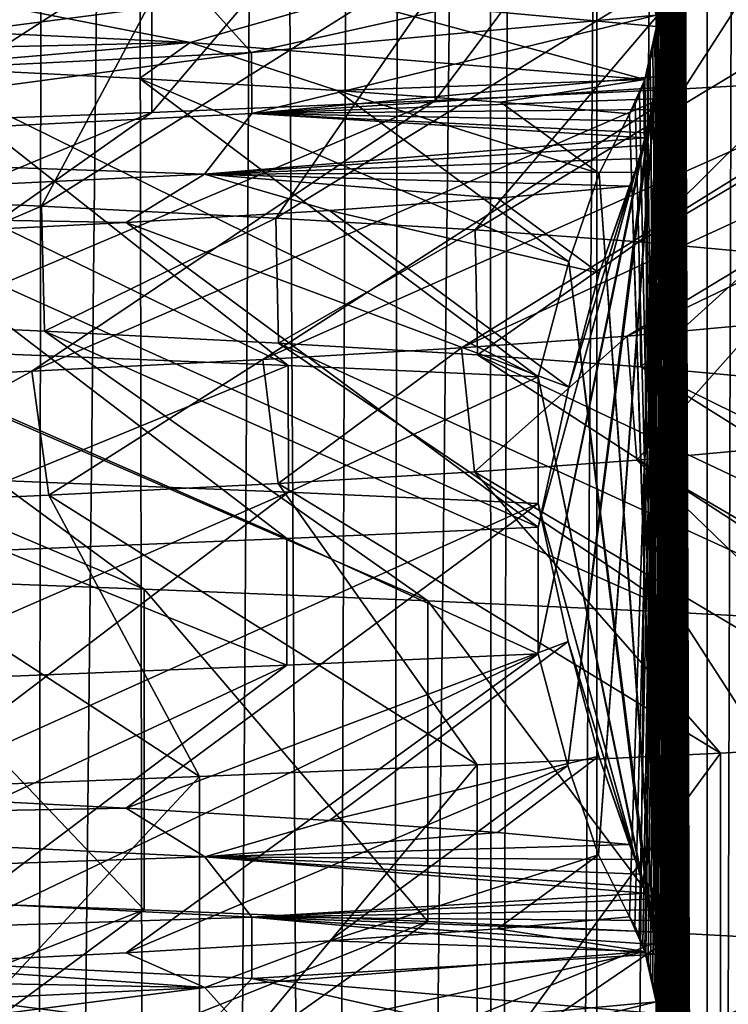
# Model space of a CAD drawing. Header units: millimetres. Extents: x -39 to 39, y -2 to 145.
# Tile 447 of 656: x 11.56 to 12.99, y 48.02 to 50.02. Entities that reach past the tile are written whole.
import ezdxf

# ---------------------------------------------------------------- set-up
doc = ezdxf.new("R2010")
doc.units = ezdxf.units.MM
doc.header["$LTSCALE"] = 65.185185
for name, color, linetype in [('12', 7, 'CONTINUOUS'), ('158', 7, 'CONTINUOUS'), ('159', 7, 'CONTINUOUS'), ('16', 7, 'CONTINUOUS'), ('161', 7, 'CONTINUOUS'), ('178', 7, 'CONTINUOUS'), ('179', 7, 'CONTINUOUS'), ('460', 7, 'CONTINUOUS'), ('49', 7, 'CONTINUOUS'), ('528', 7, 'CONTINUOUS'), ('529', 7, 'CONTINUOUS'), ('53', 7, 'CONTINUOUS'), ('621', 7, 'CONTINUOUS'), ('622', 7, 'CONTINUOUS'), ('623', 7, 'CONTINUOUS'), ('75', 7, 'CONTINUOUS'), ('83', 7, 'CONTINUOUS')]:
    doc.layers.add(name, color=color, linetype=linetype)

msp = doc.modelspace()

# ---------------------------------------------------------------- linework, layer by layer
at = {"layer": '12', "color": 7, "linetype": 'Continuous'}
for points in [[(11.6881, 121, 12.475), (10.8427, 121, 13.2165), (11.4562, 38.299, 12.2963), (11.6881, 121, 12.475)], [(11.216, 38.2987, -12.5158), (11.6796, 121, -12.483), (11.5869, 38.299, -12.1732), (11.216, 38.2987, -12.5158)], [(11.8202, 38.299, 11.9468), (11.6881, 121, 12.475), (11.4562, 38.299, 12.2963), (11.8202, 38.299, 11.9468)], [(11.6796, 121, -12.483), (12.475, 121, -11.6881), (11.5869, 38.299, -12.1732), (11.6796, 121, -12.483)], [(11.5869, 38.299, -12.1732), (12.475, 121, -11.6881), (11.9473, 38.299, -11.8197), (11.5869, 38.299, -12.1732)], [(12.483, 121, 11.6796), (11.6881, 121, 12.475), (12.1735, 38.299, 11.5866), (12.483, 121, 11.6796)], [(12.1735, 38.299, 11.5866), (11.6881, 121, 12.475), (11.8202, 38.299, 11.9468), (12.1735, 38.299, 11.5866)], [(11.9473, 38.299, -11.8197), (12.475, 121, -11.6881), (12.297, 38.299, -11.4554), (11.9473, 38.299, -11.8197)], [(12.5158, 38.2987, 11.216), (12.483, 121, 11.6796), (12.1735, 38.299, 11.5866), (12.5158, 38.2987, 11.216)], [(12.475, 121, -11.6881), (13.2165, 121, -10.8427), (12.297, 38.299, -11.4554), (12.475, 121, -11.6881)], [(12.297, 38.299, -11.4554), (13.2165, 121, -10.8427), (12.6355, 38.299, -11.0809), (12.297, 38.299, -11.4554)], [(12.6355, 38.299, -11.0809), (13.2165, 121, -10.8427), (12.9627, 38.299, -10.6964), (12.6355, 38.299, -11.0809)], [(12.9627, 38.299, -10.6964), (13.2165, 121, -10.8427), (13.2781, 38.299, -10.3022), (12.9627, 38.299, -10.6964)]]:
    msp.add_3dface(points, dxfattribs=at)
at = {"layer": '158', "color": 7, "linetype": 'Continuous'}
for points in [[(11.0669, 49.4085, -7.5554), (10.465, 49.4326, -8.3692), (11.8092, 48.8617, -8.1526), (11.0669, 49.4085, -7.5554)], [(11.8092, 48.8617, -8.1526), (10.465, 49.4326, -8.3692), (11.1682, 48.8855, -9.0107), (11.8092, 48.8617, -8.1526)], [(11.6078, 49.3844, -6.6947), (11.0669, 49.4085, -7.5554), (12.3844, 48.8379, -7.2491), (11.6078, 49.3844, -6.6947)], [(12.3844, 48.8379, -7.2491), (11.0669, 49.4085, -7.5554), (11.8092, 48.8617, -8.1526), (12.3844, 48.8379, -7.2491)], [(12.0819, 49.3602, -5.7956), (11.6078, 49.3844, -6.6947), (12.8906, 48.8142, -6.3051), (12.0819, 49.3602, -5.7956)], [(12.8906, 48.8142, -6.3051), (11.6078, 49.3844, -6.6947), (12.3844, 48.8379, -7.2491), (12.8906, 48.8142, -6.3051)], [(12.4849, 49.3362, -4.867), (12.0819, 49.3602, -5.7956), (13.325, 48.7904, -5.3261), (12.4849, 49.3362, -4.867)], [(13.325, 48.7904, -5.3261), (12.0819, 49.3602, -5.7956), (12.8906, 48.8142, -6.3051), (13.325, 48.7904, -5.3261)], [(12.8155, 49.3122, -3.9144), (12.4849, 49.3362, -4.867), (13.6851, 48.7667, -4.3174), (12.8155, 49.3122, -3.9144)], [(13.6851, 48.7667, -4.3174), (12.4849, 49.3362, -4.867), (13.325, 48.7904, -5.3261), (13.6851, 48.7667, -4.3174)], [(13.0718, 49.2885, -2.9476), (12.8155, 49.3122, -3.9144), (13.969, 48.7429, -3.2846), (13.0718, 49.2885, -2.9476)], [(13.969, 48.7429, -3.2846), (12.8155, 49.3122, -3.9144), (13.6851, 48.7667, -4.3174), (13.969, 48.7429, -3.2846)], [(12.8076, 49.1229, 3.9403), (13.0653, 49.1466, 2.9761), (13.7439, 48.5765, 4.1263), (12.8076, 49.1229, 3.9403)], [(12.4786, 49.0991, 4.883), (12.8076, 49.1229, 3.9403), (13.3979, 48.5528, 5.1399), (12.4786, 49.0991, 4.883)], [(13.3979, 48.5528, 5.1399), (12.8076, 49.1229, 3.9403), (13.7439, 48.5765, 4.1263), (13.3979, 48.5528, 5.1399)], [(12.0811, 49.0754, 5.7972), (12.4786, 49.0991, 4.883), (12.9772, 48.529, 6.125), (12.0811, 49.0754, 5.7972)], [(12.9772, 48.529, 6.125), (12.4786, 49.0991, 4.883), (13.3979, 48.5528, 5.1399), (12.9772, 48.529, 6.125)], [(11.6163, 49.0517, 6.68), (12.0811, 49.0754, 5.7972), (12.4842, 48.5052, 7.0758), (11.6163, 49.0517, 6.68)], [(12.4842, 48.5052, 7.0758), (12.0811, 49.0754, 5.7972), (12.9772, 48.529, 6.125), (12.4842, 48.5052, 7.0758)], [(11.0828, 49.0279, 7.532), (11.6163, 49.0517, 6.68), (11.9216, 48.4815, 7.9873), (11.0828, 49.0279, 7.532)], [(11.9216, 48.4815, 7.9873), (11.6163, 49.0517, 6.68), (12.4842, 48.5052, 7.0758), (11.9216, 48.4815, 7.9873)], [(11.2927, 48.4577, 8.8543), (11.0828, 49.0279, 7.532), (11.9216, 48.4815, 7.9873), (11.2927, 48.4577, 8.8543)]]:
    msp.add_3dface(points, dxfattribs=at)
at = {"layer": '159', "color": 7, "linetype": 'Continuous'}
for points in [[(10.465, 47.6856, -8.3692), (11.8092, 48.2117, -8.1526), (11.1682, 48.2355, -9.0107), (10.465, 47.6856, -8.3692)], [(10.465, 47.6856, -8.3692), (11.0669, 47.6616, -7.5554), (11.8092, 48.2117, -8.1526), (10.465, 47.6856, -8.3692)], [(11.0669, 47.6616, -7.5554), (12.3844, 48.1879, -7.2491), (11.8092, 48.2117, -8.1526), (11.0669, 47.6616, -7.5554)], [(11.0669, 47.6616, -7.5554), (11.6078, 47.6374, -6.6947), (12.3844, 48.1879, -7.2491), (11.0669, 47.6616, -7.5554)], [(11.6078, 47.6374, -6.6947), (12.8906, 48.1642, -6.3051), (12.3844, 48.1879, -7.2491), (11.6078, 47.6374, -6.6947)], [(11.6078, 47.6374, -6.6947), (12.0819, 47.6133, -5.7956), (12.8906, 48.1642, -6.3051), (11.6078, 47.6374, -6.6947)], [(12.0819, 47.6133, -5.7956), (13.325, 48.1404, -5.3261), (12.8906, 48.1642, -6.3051), (12.0819, 47.6133, -5.7956)], [(12.0819, 47.6133, -5.7956), (12.4849, 47.5892, -4.867), (13.325, 48.1404, -5.3261), (12.0819, 47.6133, -5.7956)], [(12.4849, 47.5892, -4.867), (13.6851, 48.1167, -4.3174), (13.325, 48.1404, -5.3261), (12.4849, 47.5892, -4.867)], [(12.4849, 47.5892, -4.867), (12.8155, 47.5653, -3.9144), (13.6851, 48.1167, -4.3174), (12.4849, 47.5892, -4.867)], [(12.8155, 47.5653, -3.9144), (13.969, 48.0929, -3.2846), (13.6851, 48.1167, -4.3174), (12.8155, 47.5653, -3.9144)], [(12.8155, 47.5653, -3.9144), (13.0718, 47.5415, -2.9476), (13.969, 48.0929, -3.2846), (12.8155, 47.5653, -3.9144)]]:
    msp.add_3dface(points, dxfattribs=at)
at = {"layer": '16', "color": 7, "linetype": 'Continuous'}
for points in [[(11.6013, 49.6377, -6.7059), (11.0597, 49.6619, -7.5659), (11.0669, 49.4085, -7.5554), (11.6013, 49.6377, -6.7059)], [(11.6078, 49.3844, -6.6947), (11.6013, 49.6377, -6.7059), (11.0669, 49.4085, -7.5554), (11.6078, 49.3844, -6.6947)], [(12.0762, 49.6136, -5.8074), (11.6013, 49.6377, -6.7059), (11.6078, 49.3844, -6.6947), (12.0762, 49.6136, -5.8074)], [(12.0819, 49.3602, -5.7956), (12.0762, 49.6136, -5.8074), (11.6078, 49.3844, -6.6947), (12.0819, 49.3602, -5.7956)], [(12.48, 49.5895, -4.8794), (12.0762, 49.6136, -5.8074), (12.0819, 49.3602, -5.7956), (12.48, 49.5895, -4.8794)], [(12.4849, 49.3362, -4.867), (12.48, 49.5895, -4.8794), (12.0819, 49.3602, -5.7956), (12.4849, 49.3362, -4.867)], [(12.8116, 49.5656, -3.9272), (12.48, 49.5895, -4.8794), (12.4849, 49.3362, -4.867), (12.8116, 49.5656, -3.9272)], [(12.8155, 49.3122, -3.9144), (12.8116, 49.5656, -3.9272), (12.4849, 49.3362, -4.867), (12.8155, 49.3122, -3.9144)], [(13.0687, 49.5418, -2.9613), (12.8116, 49.5656, -3.9272), (12.8155, 49.3122, -3.9144), (13.0687, 49.5418, -2.9613)], [(13.0718, 49.2885, -2.9476), (13.0687, 49.5418, -2.9613), (12.8155, 49.3122, -3.9144), (13.0718, 49.2885, -2.9476)], [(12.788, 49.3743, 4.0035), (13.0526, 49.3983, 3.0313), (12.8076, 49.1229, 3.9403), (12.788, 49.3743, 4.0035)], [(12.8076, 49.1229, 3.9403), (13.0526, 49.3983, 3.0313), (13.0653, 49.1466, 2.9761), (12.8076, 49.1229, 3.9403)], [(12.4525, 49.3505, 4.9492), (12.788, 49.3743, 4.0035), (12.4786, 49.0991, 4.883), (12.4525, 49.3505, 4.9492)], [(12.4786, 49.0991, 4.883), (12.788, 49.3743, 4.0035), (12.8076, 49.1229, 3.9403), (12.4786, 49.0991, 4.883)], [(12.0498, 49.3268, 5.862), (12.4525, 49.3505, 4.9492), (12.0811, 49.0754, 5.7972), (12.0498, 49.3268, 5.862)], [(12.0811, 49.0754, 5.7972), (12.4525, 49.3505, 4.9492), (12.4786, 49.0991, 4.883), (12.0811, 49.0754, 5.7972)], [(11.5821, 49.3032, 6.7391), (12.0498, 49.3268, 5.862), (11.6163, 49.0517, 6.68), (11.5821, 49.3032, 6.7391)], [(11.6163, 49.0517, 6.68), (12.0498, 49.3268, 5.862), (12.0811, 49.0754, 5.7972), (11.6163, 49.0517, 6.68)], [(11.0495, 49.2795, 7.5808), (11.5821, 49.3032, 6.7391), (11.0828, 49.0279, 7.532), (11.0495, 49.2795, 7.5808)], [(11.0828, 49.0279, 7.532), (11.5821, 49.3032, 6.7391), (11.6163, 49.0517, 6.68), (11.0828, 49.0279, 7.532)]]:
    msp.add_3dface(points, dxfattribs=at)
at = {"layer": '161', "color": 7, "linetype": 'Continuous'}
for points in [[(11.0597, 49.6619, -7.5659), (11.9057, 50.2079, -8.011), (11.275, 50.2317, -8.8767), (11.0597, 49.6619, -7.5659)], [(11.0597, 49.6619, -7.5659), (11.6013, 49.6377, -6.7059), (11.9057, 50.2079, -8.011), (11.0597, 49.6619, -7.5659)], [(11.6013, 49.6377, -6.7059), (12.4701, 50.1841, -7.1007), (11.9057, 50.2079, -8.011), (11.6013, 49.6377, -6.7059)], [(11.6013, 49.6377, -6.7059), (12.0762, 49.6136, -5.8074), (12.4701, 50.1841, -7.1007), (11.6013, 49.6377, -6.7059)], [(12.0762, 49.6136, -5.8074), (12.965, 50.1604, -6.1508), (12.4701, 50.1841, -7.1007), (12.0762, 49.6136, -5.8074)], [(12.0762, 49.6136, -5.8074), (12.48, 49.5895, -4.8794), (12.965, 50.1604, -6.1508), (12.0762, 49.6136, -5.8074)], [(12.48, 49.5895, -4.8794), (13.3876, 50.1366, -5.1666), (12.965, 50.1604, -6.1508), (12.48, 49.5895, -4.8794)], [(12.48, 49.5895, -4.8794), (12.8116, 49.5656, -3.9272), (13.3876, 50.1366, -5.1666), (12.48, 49.5895, -4.8794)], [(12.8116, 49.5656, -3.9272), (13.7357, 50.1129, -4.1537), (13.3876, 50.1366, -5.1666), (12.8116, 49.5656, -3.9272)], [(12.8116, 49.5656, -3.9272), (13.0687, 49.5418, -2.9613), (13.7357, 50.1129, -4.1537), (12.8116, 49.5656, -3.9272)], [(13.0526, 49.3983, 3.0313), (12.788, 49.3743, 4.0035), (13.9755, 49.9465, 3.2568), (13.0526, 49.3983, 3.0313)], [(12.788, 49.3743, 4.0035), (13.6937, 49.9227, 4.2901), (13.9755, 49.9465, 3.2568), (12.788, 49.3743, 4.0035)], [(12.788, 49.3743, 4.0035), (12.4525, 49.3505, 4.9492), (13.6937, 49.9227, 4.2901), (12.788, 49.3743, 4.0035)], [(12.4525, 49.3505, 4.9492), (13.3356, 49.899, 5.2996), (13.6937, 49.9227, 4.2901), (12.4525, 49.3505, 4.9492)], [(12.4525, 49.3505, 4.9492), (12.0498, 49.3268, 5.862), (13.3356, 49.899, 5.2996), (12.4525, 49.3505, 4.9492)], [(12.0498, 49.3268, 5.862), (12.9031, 49.8752, 6.2795), (13.3356, 49.899, 5.2996), (12.0498, 49.3268, 5.862)], [(12.0498, 49.3268, 5.862), (11.5821, 49.3032, 6.7391), (12.9031, 49.8752, 6.2795), (12.0498, 49.3268, 5.862)], [(11.5821, 49.3032, 6.7391), (12.3988, 49.8514, 7.2244), (12.9031, 49.8752, 6.2795), (11.5821, 49.3032, 6.7391)], [(11.5821, 49.3032, 6.7391), (11.0495, 49.2795, 7.5808), (12.3988, 49.8514, 7.2244), (11.5821, 49.3032, 6.7391)], [(11.0495, 49.2795, 7.5808), (11.8254, 49.8277, 8.1291), (12.3988, 49.8514, 7.2244), (11.0495, 49.2795, 7.5808)], [(11.0495, 49.2795, 7.5808), (10.4551, 49.2558, 8.3816), (11.8254, 49.8277, 8.1291), (11.0495, 49.2795, 7.5808)], [(10.4551, 49.2558, 8.3816), (11.1861, 49.8039, 8.9885), (11.8254, 49.8277, 8.1291), (10.4551, 49.2558, 8.3816)]]:
    msp.add_3dface(points, dxfattribs=at)
at = {"layer": '178', "color": 7, "linetype": 'Continuous'}
for points in [[(11.8092, 48.8617, -8.1526), (11.1682, 48.8855, -9.0107), (11.8092, 48.2117, -8.1526), (11.8092, 48.8617, -8.1526)], [(11.8092, 48.2117, -8.1526), (11.1682, 48.8855, -9.0107), (11.1682, 48.2355, -9.0107), (11.8092, 48.2117, -8.1526)], [(12.3844, 48.8379, -7.2491), (11.8092, 48.8617, -8.1526), (12.3844, 48.1879, -7.2491), (12.3844, 48.8379, -7.2491)], [(12.3844, 48.1879, -7.2491), (11.8092, 48.8617, -8.1526), (11.8092, 48.2117, -8.1526), (12.3844, 48.1879, -7.2491)], [(12.8906, 48.8142, -6.3051), (12.3844, 48.8379, -7.2491), (12.8906, 48.1642, -6.3051), (12.8906, 48.8142, -6.3051)], [(12.8906, 48.1642, -6.3051), (12.3844, 48.8379, -7.2491), (12.3844, 48.1879, -7.2491), (12.8906, 48.1642, -6.3051)], [(13.325, 48.7904, -5.3261), (12.8906, 48.8142, -6.3051), (13.325, 48.1404, -5.3261), (13.325, 48.7904, -5.3261)], [(13.325, 48.1404, -5.3261), (12.8906, 48.8142, -6.3051), (12.8906, 48.1642, -6.3051), (13.325, 48.1404, -5.3261)], [(12.9772, 48.529, 6.125), (13.3979, 48.5528, 5.1399), (12.9772, 47.879, 6.125), (12.9772, 48.529, 6.125)], [(12.9772, 47.879, 6.125), (13.3979, 48.5528, 5.1399), (13.3979, 47.9028, 5.1399), (12.9772, 47.879, 6.125)], [(12.4842, 48.5052, 7.0758), (12.9772, 48.529, 6.125), (12.4842, 47.8552, 7.0758), (12.4842, 48.5052, 7.0758)], [(12.4842, 47.8552, 7.0758), (12.9772, 48.529, 6.125), (12.9772, 47.879, 6.125), (12.4842, 47.8552, 7.0758)], [(11.9216, 48.4815, 7.9873), (12.4842, 48.5052, 7.0758), (11.9216, 47.8315, 7.9873), (11.9216, 48.4815, 7.9873)], [(11.9216, 47.8315, 7.9873), (12.4842, 48.5052, 7.0758), (12.4842, 47.8552, 7.0758), (11.9216, 47.8315, 7.9873)], [(11.2927, 48.4577, 8.8543), (11.9216, 48.4815, 7.9873), (11.2927, 47.8077, 8.8543), (11.2927, 48.4577, 8.8543)], [(11.2927, 47.8077, 8.8543), (11.9216, 48.4815, 7.9873), (11.9216, 47.8315, 7.9873), (11.2927, 47.8077, 8.8543)]]:
    msp.add_3dface(points, dxfattribs=at)
at = {"layer": '179', "color": 7, "linetype": 'Continuous'}
for points in [[(12.9031, 50.5252, 6.2795), (13.3356, 50.549, 5.2996), (12.9031, 49.8752, 6.2795), (12.9031, 50.5252, 6.2795)], [(12.9031, 49.8752, 6.2795), (13.3356, 50.549, 5.2996), (13.3356, 49.899, 5.2996), (12.9031, 49.8752, 6.2795)], [(12.3988, 50.5014, 7.2244), (12.9031, 50.5252, 6.2795), (12.3988, 49.8514, 7.2244), (12.3988, 50.5014, 7.2244)], [(12.3988, 49.8514, 7.2244), (12.9031, 50.5252, 6.2795), (12.9031, 49.8752, 6.2795), (12.3988, 49.8514, 7.2244)], [(11.8254, 50.4777, 8.1291), (12.3988, 50.5014, 7.2244), (11.8254, 49.8277, 8.1291), (11.8254, 50.4777, 8.1291)], [(11.8254, 49.8277, 8.1291), (12.3988, 50.5014, 7.2244), (12.3988, 49.8514, 7.2244), (11.8254, 49.8277, 8.1291)], [(11.1861, 50.4539, 8.9885), (11.8254, 50.4777, 8.1291), (11.1861, 49.8039, 8.9885), (11.1861, 50.4539, 8.9885)], [(11.1861, 49.8039, 8.9885), (11.8254, 50.4777, 8.1291), (11.8254, 49.8277, 8.1291), (11.1861, 49.8039, 8.9885)]]:
    msp.add_3dface(points, dxfattribs=at)
at = {"layer": '460', "linetype": 'Continuous'}
for points in [[(12.1014, 49.3145, -7.4295), (11.5327, 49.0811, -8.2848), (11.5309, 49.3376, -8.2873), (12.1014, 49.3145, -7.4295)], [(12.1018, 49.058, -7.4287), (11.5327, 49.0811, -8.2848), (12.1014, 49.3145, -7.4295), (12.1018, 49.058, -7.4287)], [(12.6076, 49.2914, -6.5337), (12.1018, 49.058, -7.4287), (12.1014, 49.3145, -7.4295), (12.6076, 49.2914, -6.5337)], [(12.6076, 49.035, -6.5337), (12.1018, 49.058, -7.4287), (12.6076, 49.2914, -6.5337), (12.6076, 49.035, -6.5337)], [(12.6076, 48.987, 6.5337), (12.0987, 48.9638, 7.4338), (12.6076, 48.7306, 6.5337), (12.6076, 48.987, 6.5337)], [(12.0987, 48.9638, 7.4338), (11.5223, 48.9405, 8.2992), (12.0986, 48.7074, 7.4339), (12.0987, 48.9638, 7.4338)], [(12.6076, 48.7306, 6.5337), (12.0987, 48.9638, 7.4338), (12.0986, 48.7074, 7.4339), (12.6076, 48.7306, 6.5337)], [(12.0986, 48.7074, 7.4339), (11.5223, 48.9405, 8.2992), (11.5254, 48.6842, 8.2949), (12.0986, 48.7074, 7.4339)]]:
    msp.add_3dface(points, dxfattribs=at)
at = {"layer": '49', "color": 7, "linetype": 'Continuous'}
msp.add_3dface([(11.0473, 121, -13.4658), (11.9001, 121, -12.7184), (11.4143, 38.2987, -12.7276), (11.0473, 121, -13.4658)], dxfattribs=at)
at = {"layer": '528', "linetype": 'Continuous'}
for points in [[(12.8442, 48.0424, 2.0183), (12.95, 67), (12.8401, 48.0654, 2.0979), (12.8442, 48.0424, 2.0183)], [(12.8401, 48.0654, 2.0979), (12.95, 67), (12.8503, 49.9766, 1.9023), (12.8401, 48.0654, 2.0979)], [(12.8475, 38.0187, 1.9567), (12.95, 67), (12.8436, 38.046, 2.0295), (12.8475, 38.0187, 1.9567)], [(12.8436, 38.046, 2.0295), (12.95, 67), (12.8503, 39.9766, 1.9023), (12.8436, 38.046, 2.0295)], [(12.8474, 44.0192, 1.958), (12.95, 67), (12.8438, 44.0451, 2.0267), (12.8474, 44.0192, 1.958)], [(12.8438, 44.0451, 2.0267), (12.95, 67), (12.8503, 45.9766, 1.9023), (12.8438, 44.0451, 2.0267)], [(12.8467, 40.0248, 1.9707), (12.95, 67), (12.8442, 40.0424, 2.0183), (12.8467, 40.0248, 1.9707)], [(12.8442, 40.0424, 2.0183), (12.95, 67), (12.8503, 41.9766, 1.9023), (12.8442, 40.0424, 2.0183)], [(12.8467, 42.0248, 1.9707), (12.95, 67), (12.8442, 42.0424, 2.0183), (12.8467, 42.0248, 1.9707)], [(12.8442, 42.0424, 2.0183), (12.95, 67), (12.8501, 43.9849, 1.907), (12.8442, 42.0424, 2.0183)], [(12.8467, 46.0248, 1.9707), (12.95, 67), (12.8442, 46.0424, 2.0183), (12.8467, 46.0248, 1.9707)], [(12.8442, 46.0424, 2.0183), (12.95, 67), (12.8503, 47.9766, 1.9023), (12.8442, 46.0424, 2.0183)], [(12.8467, 48.0248, 1.9707), (12.95, 67), (12.8442, 48.0424, 2.0183), (12.8467, 48.0248, 1.9707)], [(12.8478, 40.0153, 1.9499), (12.95, 67), (12.8467, 40.0248, 1.9707), (12.8478, 40.0153, 1.9499)], [(12.8478, 42.0153, 1.9499), (12.95, 67), (12.8467, 42.0248, 1.9707), (12.8478, 42.0153, 1.9499)], [(12.8478, 46.0153, 1.9499), (12.95, 67), (12.8467, 46.0248, 1.9707), (12.8478, 46.0153, 1.9499)], [(12.8478, 48.0153, 1.9499), (12.95, 67), (12.8467, 48.0248, 1.9707), (12.8478, 48.0153, 1.9499)], [(12.8478, 50.0153, 1.9499), (12.95, 67), (12.8467, 50.0248, 1.9707), (12.8478, 50.0153, 1.9499)], [(12.8501, 43.9849, 1.907), (12.95, 67), (12.8474, 44.0192, 1.958), (12.8501, 43.9849, 1.907)], [(12.95, 38), (12.95, 67), (12.8475, 38.0187, 1.9567), (12.95, 38)], [(12.8503, 39.9766, 1.9023), (12.95, 67), (12.8478, 40.0153, 1.9499), (12.8503, 39.9766, 1.9023)], [(12.8503, 41.9766, 1.9023), (12.95, 67), (12.8478, 42.0153, 1.9499), (12.8503, 41.9766, 1.9023)], [(12.8503, 45.9766, 1.9023), (12.95, 67), (12.8478, 46.0153, 1.9499), (12.8503, 45.9766, 1.9023)], [(12.8503, 47.9766, 1.9023), (12.95, 67), (12.8478, 48.0153, 1.9499), (12.8503, 47.9766, 1.9023)], [(12.8503, 49.9766, 1.9023), (12.95, 67), (12.8478, 50.0153, 1.9499), (12.8503, 49.9766, 1.9023)], [(12.8194, 48.1403, 2.4914), (12.8238, 48.1273, 2.4074), (12.8503, 49.9766, 1.9023), (12.8194, 48.1403, 2.4914)], [(12.8495, 49.9313, 1.9186), (12.8194, 48.1403, 2.4914), (12.8503, 49.9766, 1.9023), (12.8495, 49.9313, 1.9186)], [(12.8238, 48.1273, 2.4074), (12.8255, 48.1219, 2.3749), (12.8503, 49.9766, 1.9023), (12.8238, 48.1273, 2.4074)], [(12.8255, 48.1219, 2.3749), (12.8308, 48.1041, 2.2745), (12.8503, 49.9766, 1.9023), (12.8255, 48.1219, 2.3749)], [(12.8308, 48.1041, 2.2745), (12.8355, 48.0857, 2.184), (12.8503, 49.9766, 1.9023), (12.8308, 48.1041, 2.2745)], [(12.8355, 48.0857, 2.184), (12.8401, 48.0654, 2.0979), (12.8503, 49.9766, 1.9023), (12.8355, 48.0857, 2.184)], [(12.7297, 48.3228, 4.2037), (12.7927, 48.1975, 3.001), (12.8495, 49.9313, 1.9186), (12.7297, 48.3228, 4.2037)], [(12.8467, 49.9004, 1.9703), (12.7297, 48.3228, 4.2037), (12.8495, 49.9313, 1.9186), (12.8467, 49.9004, 1.9703)], [(12.7927, 48.1975, 3.001), (12.8034, 48.1788, 2.798), (12.8495, 49.9313, 1.9186), (12.7927, 48.1975, 3.001)], [(12.8034, 48.1788, 2.798), (12.8122, 48.1593, 2.6303), (12.8495, 49.9313, 1.9186), (12.8034, 48.1788, 2.798)], [(12.8122, 48.1593, 2.6303), (12.8194, 48.1403, 2.4914), (12.8495, 49.9313, 1.9186), (12.8122, 48.1593, 2.6303)], [(12.8438, 49.8776, 2.0257), (12.7297, 48.3228, 4.2037), (12.8467, 49.9004, 1.9703), (12.8438, 49.8776, 2.0257)], [(12.6676, 48.5042, 5.388), (12.7297, 48.3228, 4.2037), (12.8438, 49.8776, 2.0257), (12.6676, 48.5042, 5.388)], [(12.8404, 49.8554, 2.0917), (12.6676, 48.5042, 5.388), (12.8438, 49.8776, 2.0257), (12.8404, 49.8554, 2.0917)], [(12.8364, 49.8332, 2.1685), (12.6676, 48.5042, 5.388), (12.8404, 49.8554, 2.0917), (12.8364, 49.8332, 2.1685)], [(12.8316, 49.8101, 2.2583), (12.6676, 48.5042, 5.388), (12.8364, 49.8332, 2.1685), (12.8316, 49.8101, 2.2583)], [(12.6076, 48.7306, 6.5337), (12.6676, 48.5042, 5.388), (12.8316, 49.8101, 2.2583), (12.6076, 48.7306, 6.5337)], [(12.8261, 49.786, 2.3635), (12.6076, 48.7306, 6.5337), (12.8316, 49.8101, 2.2583), (12.8261, 49.786, 2.3635)], [(12.8237, 49.7762, 2.4091), (12.6076, 48.7306, 6.5337), (12.8261, 49.786, 2.3635), (12.8237, 49.7762, 2.4091)], [(12.8197, 49.7607, 2.4856), (12.6076, 48.7306, 6.5337), (12.8237, 49.7762, 2.4091), (12.8197, 49.7607, 2.4856)], [(12.6076, 48.987, 6.5337), (12.6076, 48.7306, 6.5337), (12.8197, 49.7607, 2.4856), (12.6076, 48.987, 6.5337)], [(12.8123, 49.7342, 2.628), (12.6076, 48.987, 6.5337), (12.8197, 49.7607, 2.4856), (12.8123, 49.7342, 2.628)], [(12.6697, 49.2705, 5.3484), (12.6076, 48.987, 6.5337), (12.8123, 49.7342, 2.628), (12.6697, 49.2705, 5.3484)], [(12.8034, 49.7063, 2.7974), (12.6697, 49.2705, 5.3484), (12.8123, 49.7342, 2.628), (12.8034, 49.7063, 2.7974)], [(12.7314, 49.502, 4.1702), (12.6697, 49.2705, 5.3484), (12.8034, 49.7063, 2.7974), (12.7314, 49.502, 4.1702)], [(12.7927, 49.6778, 3.001), (12.7314, 49.502, 4.1702), (12.8034, 49.7063, 2.7974), (12.7927, 49.6778, 3.001)]]:
    msp.add_3dface(points, dxfattribs=at)
at = {"layer": '529', "linetype": 'Continuous'}
for points in [[(12.8452, 67, -2.0005), (12.95, 67), (12.95, 38), (12.8452, 67, -2.0005)], [(12.8452, 67, -2.0005), (12.95, 38), (12.85, 64.0799, -1.9079), (12.8452, 67, -2.0005)], [(12.85, 64.0799, -1.9079), (12.95, 38), (12.8499, 64.0335, -1.9103), (12.85, 64.0799, -1.9079)], [(12.8499, 64.0335, -1.9103), (12.95, 38), (12.8473, 64.0017, -1.9603), (12.8499, 64.0335, -1.9103)], [(12.8473, 64.0017, -1.9603), (12.95, 38), (12.844, 63.9781, -2.023), (12.8473, 64.0017, -1.9603)], [(12.844, 63.9781, -2.023), (12.95, 38), (12.8501, 62.0769, -1.9058), (12.844, 63.9781, -2.023)], [(12.8501, 62.0769, -1.9058), (12.95, 38), (12.8497, 62.0307, -1.913), (12.8501, 62.0769, -1.9058)], [(12.8497, 62.0307, -1.913), (12.95, 38), (12.8471, 62, -1.9643), (12.8497, 62.0307, -1.913)], [(12.8471, 62, -1.9643), (12.95, 38), (12.8437, 61.9765, -2.0279), (12.8471, 62, -1.9643)], [(12.8437, 61.9765, -2.0279), (12.95, 38), (12.85, 60.0799, -1.9079), (12.8437, 61.9765, -2.0279)], [(12.85, 60.0799, -1.9079), (12.95, 38), (12.8499, 60.0335, -1.9103), (12.85, 60.0799, -1.9079)], [(12.8499, 60.0335, -1.9103), (12.95, 38), (12.8473, 60.0017, -1.9603), (12.8499, 60.0335, -1.9103)], [(12.8473, 60.0017, -1.9603), (12.95, 38), (12.844, 59.978, -2.023), (12.8473, 60.0017, -1.9603)], [(12.844, 59.978, -2.023), (12.95, 38), (12.85, 58.0799, -1.9079), (12.844, 59.978, -2.023)], [(12.85, 58.0799, -1.9079), (12.95, 38), (12.8499, 58.0335, -1.9103), (12.85, 58.0799, -1.9079)], [(12.8499, 58.0335, -1.9103), (12.95, 38), (12.8473, 58.0017, -1.9603), (12.8499, 58.0335, -1.9103)], [(12.8473, 58.0017, -1.9603), (12.95, 38), (12.844, 57.9781, -2.023), (12.8473, 58.0017, -1.9603)], [(12.844, 57.9781, -2.023), (12.95, 38), (12.8503, 56.0703, -1.9018), (12.844, 57.9781, -2.023)], [(12.8503, 56.0703, -1.9018), (12.95, 38), (12.8493, 56.0241, -1.9209), (12.8503, 56.0703, -1.9018)], [(12.8493, 56.0241, -1.9209), (12.95, 38), (12.8467, 55.9969, -1.9713), (12.8493, 56.0241, -1.9209)], [(12.8467, 55.9969, -1.9713), (12.95, 38), (12.8425, 55.9695, -2.0508), (12.8467, 55.9969, -1.9713)], [(12.8425, 55.9695, -2.0508), (12.95, 38), (12.85, 54.0799, -1.9079), (12.8425, 55.9695, -2.0508)], [(12.85, 54.0799, -1.9079), (12.95, 38), (12.8499, 54.0335, -1.9103), (12.85, 54.0799, -1.9079)], [(12.8499, 54.0335, -1.9103), (12.95, 38), (12.8473, 54.0017, -1.9603), (12.8499, 54.0335, -1.9103)], [(12.8473, 54.0017, -1.9603), (12.95, 38), (12.844, 53.9781, -2.023), (12.8473, 54.0017, -1.9603)], [(12.844, 53.9781, -2.023), (12.95, 38), (12.8398, 53.9555, -2.1022), (12.844, 53.9781, -2.023)], [(12.8398, 53.9555, -2.1022), (12.95, 38), (12.85, 52.0799, -1.9079), (12.8398, 53.9555, -2.1022)], [(12.85, 52.0799, -1.9079), (12.95, 38), (12.8499, 52.0335, -1.9103), (12.85, 52.0799, -1.9079)], [(12.8499, 52.0335, -1.9103), (12.95, 38), (12.8473, 52.0017, -1.9603), (12.8499, 52.0335, -1.9103)], [(12.8473, 52.0017, -1.9603), (12.95, 38), (12.844, 51.978, -2.023), (12.8473, 52.0017, -1.9603)], [(12.844, 51.978, -2.023), (12.95, 38), (12.8398, 51.9555, -2.1022), (12.844, 51.978, -2.023)], [(12.8398, 51.9555, -2.1022), (12.95, 38), (12.85, 50.0799, -1.9079), (12.8398, 51.9555, -2.1022)], [(12.85, 50.0799, -1.9079), (12.95, 38), (12.8499, 50.0335, -1.9103), (12.85, 50.0799, -1.9079)], [(12.8499, 50.0335, -1.9103), (12.95, 38), (12.8473, 50.0017, -1.9603), (12.8499, 50.0335, -1.9103)], [(12.8473, 50.0017, -1.9603), (12.95, 38), (12.844, 49.9781, -2.023), (12.8473, 50.0017, -1.9603)], [(12.844, 49.9781, -2.023), (12.95, 38), (12.8398, 49.9555, -2.1022), (12.844, 49.9781, -2.023)], [(12.8398, 49.9555, -2.1022), (12.95, 38), (12.8346, 49.9325, -2.2017), (12.8398, 49.9555, -2.1022)], [(12.8283, 49.9091, -2.3228), (12.8346, 49.9325, -2.2017), (12.85, 48.0799, -1.9079), (12.8283, 49.9091, -2.3228)], [(12.8346, 49.9325, -2.2017), (12.95, 38), (12.85, 48.0799, -1.9079), (12.8346, 49.9325, -2.2017)], [(12.8237, 49.8943, -2.4099), (12.8283, 49.9091, -2.3228), (12.85, 48.0799, -1.9079), (12.8237, 49.8943, -2.4099)], [(12.8131, 49.8649, -2.613), (12.821, 49.8863, -2.4612), (12.85, 48.0799, -1.9079), (12.8131, 49.8649, -2.613)], [(12.821, 49.8863, -2.4612), (12.8237, 49.8943, -2.4099), (12.85, 48.0799, -1.9079), (12.821, 49.8863, -2.4612)], [(12.8039, 49.8442, -2.7882), (12.8131, 49.8649, -2.613), (12.85, 48.0799, -1.9079), (12.8039, 49.8442, -2.7882)], [(12.7927, 49.8245, -3.001), (12.8039, 49.8442, -2.7882), (12.85, 48.0799, -1.9079), (12.7927, 49.8245, -3.001)], [(12.7315, 49.7036, -4.1702), (12.7927, 49.8245, -3.001), (12.8476, 48.1139, -1.9548), (12.7315, 49.7036, -4.1702)], [(12.8476, 48.1139, -1.9548), (12.7927, 49.8245, -3.001), (12.85, 48.0799, -1.9079), (12.8476, 48.1139, -1.9548)], [(12.6697, 49.5248, -5.3485), (12.7315, 49.7036, -4.1702), (12.8443, 48.1414, -2.0178), (12.6697, 49.5248, -5.3485)], [(12.8443, 48.1414, -2.0178), (12.7315, 49.7036, -4.1702), (12.8468, 48.1215, -1.9701), (12.8443, 48.1414, -2.0178)], [(12.8468, 48.1215, -1.9701), (12.7315, 49.7036, -4.1702), (12.8476, 48.1139, -1.9548), (12.8468, 48.1215, -1.9701)], [(12.6076, 49.2914, -6.5337), (12.6697, 49.5248, -5.3485), (12.8317, 48.2116, -2.2573), (12.6076, 49.2914, -6.5337)], [(12.8317, 48.2116, -2.2573), (12.6697, 49.5248, -5.3485), (12.8361, 48.19, -2.1729), (12.8317, 48.2116, -2.2573)], [(12.8361, 48.19, -2.1729), (12.6697, 49.5248, -5.3485), (12.8404, 48.1667, -2.0922), (12.8361, 48.19, -2.1729)], [(12.8404, 48.1667, -2.0922), (12.6697, 49.5248, -5.3485), (12.8443, 48.1414, -2.0178), (12.8404, 48.1667, -2.0922)], [(12.6076, 49.035, -6.5337), (12.6076, 49.2914, -6.5337), (12.8208, 48.2574, -2.4657), (12.6076, 49.035, -6.5337)], [(12.8208, 48.2574, -2.4657), (12.6076, 49.2914, -6.5337), (12.8239, 48.2453, -2.4066), (12.8208, 48.2574, -2.4657)], [(12.8239, 48.2453, -2.4066), (12.6076, 49.2914, -6.5337), (12.8267, 48.2335, -2.3522), (12.8239, 48.2453, -2.4066)], [(12.8267, 48.2335, -2.3522), (12.6076, 49.2914, -6.5337), (12.8317, 48.2116, -2.2573), (12.8267, 48.2335, -2.3522)], [(12.6688, 48.7552, -5.3653), (12.6076, 49.035, -6.5337), (12.8134, 48.284, -2.6061), (12.6688, 48.7552, -5.3653)], [(12.8134, 48.284, -2.6061), (12.6076, 49.035, -6.5337), (12.8208, 48.2574, -2.4657), (12.8134, 48.284, -2.6061)], [(12.7305, 48.523, -4.1879), (12.6688, 48.7552, -5.3653), (12.8042, 48.3133, -2.7817), (12.7305, 48.523, -4.1879)], [(12.8042, 48.3133, -2.7817), (12.6688, 48.7552, -5.3653), (12.8134, 48.284, -2.6061), (12.8042, 48.3133, -2.7817)], [(12.7927, 48.3442, -3.001), (12.7305, 48.523, -4.1879), (12.8042, 48.3133, -2.7817), (12.7927, 48.3442, -3.001)], [(12.85, 48.0799, -1.9079), (12.95, 38), (12.8499, 48.0335, -1.9103), (12.85, 48.0799, -1.9079)], [(12.8499, 48.0335, -1.9103), (12.95, 38), (12.8473, 48.0017, -1.9603), (12.8499, 48.0335, -1.9103)]]:
    msp.add_3dface(points, dxfattribs=at)
at = {"layer": '53', "color": 7, "linetype": 'Continuous'}
for points in [[(13.4658, 121, 11.0473), (12.7184, 121, 11.9001), (12.7276, 38.2987, 11.4143), (13.4658, 121, 11.0473)], [(13.4658, 121, 11.0473), (12.7276, 38.2987, 11.4143), (13.2928, 38.2988, 10.7509), (13.4658, 121, 11.0473)]]:
    msp.add_3dface(points, dxfattribs=at)
at = {"layer": '621', "linetype": 'Continuous'}
for points in [[(11.5327, 49.0811, -8.2848), (12.1018, 49.058, -7.4287), (10.7447, 48.4661, -7.5639), (11.5327, 49.0811, -8.2848)], [(10.7447, 48.4661, -7.5639), (12.1018, 49.058, -7.4287), (11.2919, 48.4417, -6.7195), (10.7447, 48.4661, -7.5639)], [(12.1018, 49.058, -7.4287), (12.6076, 49.035, -6.5337), (11.2919, 48.4417, -6.7195), (12.1018, 49.058, -7.4287)], [(11.2919, 48.4417, -6.7195), (12.6076, 49.035, -6.5337), (11.773, 48.4173, -5.8358), (11.2919, 48.4417, -6.7195)], [(12.6076, 49.035, -6.5337), (12.6688, 48.7552, -5.3653), (11.773, 48.4173, -5.8358), (12.6076, 49.035, -6.5337)], [(11.773, 48.4173, -5.8358), (12.6688, 48.7552, -5.3653), (12.185, 48.3929, -4.9178), (11.773, 48.4173, -5.8358)], [(12.6688, 48.7552, -5.3653), (12.7305, 48.523, -4.1879), (12.185, 48.3929, -4.9178), (12.6688, 48.7552, -5.3653)], [(12.6076, 48.7306, 6.5337), (12.0986, 48.7074, 7.4339), (11.2919, 48.0999, 6.7195), (12.6076, 48.7306, 6.5337)], [(11.773, 48.1243, 5.8358), (12.6076, 48.7306, 6.5337), (11.2919, 48.0999, 6.7195), (11.773, 48.1243, 5.8358)], [(12.6676, 48.5042, 5.388), (12.6076, 48.7306, 6.5337), (11.773, 48.1243, 5.8358), (12.6676, 48.5042, 5.388)], [(12.0986, 48.7074, 7.4339), (11.5254, 48.6842, 8.2949), (10.7447, 48.0756, 7.5639), (12.0986, 48.7074, 7.4339)], [(11.2919, 48.0999, 6.7195), (12.0986, 48.7074, 7.4339), (10.7447, 48.0756, 7.5639), (11.2919, 48.0999, 6.7195)], [(12.185, 48.3929, -4.9178), (12.7305, 48.523, -4.1879), (12.5256, 48.3685, -3.971), (12.185, 48.3929, -4.9178)], [(12.7305, 48.523, -4.1879), (12.7927, 48.3442, -3.001), (12.5256, 48.3685, -3.971), (12.7305, 48.523, -4.1879)], [(12.185, 48.1487, 4.9178), (12.6676, 48.5042, 5.388), (11.773, 48.1243, 5.8358), (12.185, 48.1487, 4.9178)], [(12.7297, 48.3228, 4.2037), (12.6676, 48.5042, 5.388), (12.185, 48.1487, 4.9178), (12.7297, 48.3228, 4.2037)], [(12.5256, 48.1731, 3.971), (12.7297, 48.3228, 4.2037), (12.185, 48.1487, 4.9178), (12.5256, 48.1731, 3.971)], [(12.7927, 48.1975, 3.001), (12.7297, 48.3228, 4.2037), (12.5256, 48.1731, 3.971), (12.7927, 48.1975, 3.001)]]:
    msp.add_3dface(points, dxfattribs=at)
at = {"layer": '622', "linetype": 'Continuous'}
for points in [[(12.8238, 50.1273, 2.4074), (11.9322, 50.054, 5.2794), (12.0271, 49.949, 4.9261), (12.8238, 50.1273, 2.4074)], [(12.8467, 50.0248, 1.9707), (12.8238, 50.1273, 2.4074), (12.0271, 49.949, 4.9261), (12.8467, 50.0248, 1.9707)], [(11.9028, 49.9695, -5.3461), (10.3206, 50.0447, -7.9838), (11.1224, 50.122, -6.7241), (11.9028, 49.9695, -5.3461)], [(12.2178, 50.0597, -4.4325), (11.9028, 49.9695, -5.3461), (11.1224, 50.122, -6.7241), (12.2178, 50.0597, -4.4325)], [(12.8468, 50.1215, -1.9701), (12.8473, 50.0017, -1.9603), (12.2178, 50.0597, -4.4325), (12.8468, 50.1215, -1.9701)], [(12.8468, 50.1215, -1.9701), (12.8476, 50.1139, -1.9548), (12.8473, 50.0017, -1.9603), (12.8468, 50.1215, -1.9701)], [(12.8476, 50.1139, -1.9548), (12.8499, 50.0335, -1.9103), (12.8473, 50.0017, -1.9603), (12.8476, 50.1139, -1.9548)], [(11.9322, 50.054, 5.2794), (10.7447, 50.0756, 7.5639), (10.4078, 49.9805, 7.8695), (11.9322, 50.054, 5.2794)], [(10.3206, 50.0447, -7.9838), (11.9028, 49.9695, -5.3461), (10.8028, 49.944, -7.4805), (10.3206, 50.0447, -7.9838)], [(11.9322, 50.054, 5.2794), (10.4078, 49.9805, 7.8695), (10.5388, 49.8737, 7.6061), (11.9322, 50.054, 5.2794)], [(12.0271, 49.949, 4.9261), (11.9322, 50.054, 5.2794), (10.5388, 49.8737, 7.6061), (12.0271, 49.949, 4.9261)], [(12.8237, 49.8943, -2.4099), (11.9028, 49.9695, -5.3461), (12.2178, 50.0597, -4.4325), (12.8237, 49.8943, -2.4099)], [(12.8473, 50.0017, -1.9603), (12.8237, 49.8943, -2.4099), (12.2178, 50.0597, -4.4325), (12.8473, 50.0017, -1.9603)], [(12.8467, 50.0248, 1.9707), (12.0271, 49.949, 4.9261), (12.0278, 49.8252, 4.9247), (12.8467, 50.0248, 1.9707)], [(12.8467, 49.9004, 1.9703), (12.8467, 50.0248, 1.9707), (12.0278, 49.8252, 4.9247), (12.8467, 49.9004, 1.9703)], [(12.8467, 49.9004, 1.9703), (12.8478, 50.0153, 1.9499), (12.8467, 50.0248, 1.9707), (12.8467, 49.9004, 1.9703)], [(12.8467, 49.9004, 1.9703), (12.8495, 49.9313, 1.9186), (12.8478, 50.0153, 1.9499), (12.8467, 49.9004, 1.9703)], [(12.8495, 49.9313, 1.9186), (12.8503, 49.9766, 1.9023), (12.8478, 50.0153, 1.9499), (12.8495, 49.9313, 1.9186)], [(12.8473, 50.0017, -1.9603), (12.8283, 49.9091, -2.3228), (12.8237, 49.8943, -2.4099), (12.8473, 50.0017, -1.9603)], [(12.8473, 50.0017, -1.9603), (12.8346, 49.9325, -2.2017), (12.8283, 49.9091, -2.3228), (12.8473, 50.0017, -1.9603)], [(12.8473, 50.0017, -1.9603), (12.8398, 49.9555, -2.1022), (12.8346, 49.9325, -2.2017), (12.8473, 50.0017, -1.9603)], [(12.8473, 50.0017, -1.9603), (12.844, 49.9781, -2.023), (12.8398, 49.9555, -2.1022), (12.8473, 50.0017, -1.9603)], [(10.8028, 49.944, -7.4805), (11.9028, 49.9695, -5.3461), (11.3333, 49.9201, -6.6495), (10.8028, 49.944, -7.4805)], [(11.3333, 49.9201, -6.6495), (11.9028, 49.9695, -5.3461), (11.7999, 49.8962, -5.7811), (11.3333, 49.9201, -6.6495)], [(11.7999, 49.8962, -5.7811), (11.9028, 49.9695, -5.3461), (12.2002, 49.8723, -4.8801), (11.7999, 49.8962, -5.7811)], [(11.9028, 49.9695, -5.3461), (12.8237, 49.8943, -2.4099), (12.2002, 49.8723, -4.8801), (11.9028, 49.9695, -5.3461)], [(12.0271, 49.949, 4.9261), (10.5388, 49.8737, 7.6061), (10.5397, 49.75, 7.605), (12.0271, 49.949, 4.9261)], [(12.0278, 49.8252, 4.9247), (12.0271, 49.949, 4.9261), (10.5397, 49.75, 7.605), (12.0278, 49.8252, 4.9247)], [(12.8438, 49.8776, 2.0257), (12.8467, 49.9004, 1.9703), (12.0278, 49.8252, 4.9247), (12.8438, 49.8776, 2.0257)], [(12.2002, 49.8723, -4.8801), (12.8237, 49.8943, -2.4099), (12.5317, 49.8484, -3.9517), (12.2002, 49.8723, -4.8801)], [(12.8237, 49.8943, -2.4099), (12.7927, 49.8245, -3.001), (12.5317, 49.8484, -3.9517), (12.8237, 49.8943, -2.4099)], [(12.8237, 49.8943, -2.4099), (12.8039, 49.8442, -2.7882), (12.7927, 49.8245, -3.001), (12.8237, 49.8943, -2.4099)], [(12.8237, 49.8943, -2.4099), (12.8131, 49.8649, -2.613), (12.8039, 49.8442, -2.7882), (12.8237, 49.8943, -2.4099)], [(12.8237, 49.8943, -2.4099), (12.821, 49.8863, -2.4612), (12.8131, 49.8649, -2.613), (12.8237, 49.8943, -2.4099)], [(12.8404, 49.8554, 2.0917), (12.8438, 49.8776, 2.0257), (12.0278, 49.8252, 4.9247), (12.8404, 49.8554, 2.0917)], [(12.8364, 49.8332, 2.1685), (12.8404, 49.8554, 2.0917), (12.0278, 49.8252, 4.9247), (12.8364, 49.8332, 2.1685)], [(12.0278, 49.8252, 4.9247), (10.5397, 49.75, 7.605), (11.9318, 49.7025, 5.2809), (12.0278, 49.8252, 4.9247)], [(12.8237, 49.7762, 2.4091), (12.0278, 49.8252, 4.9247), (11.9318, 49.7025, 5.2809), (12.8237, 49.7762, 2.4091)], [(12.8316, 49.8101, 2.2583), (12.8364, 49.8332, 2.1685), (12.0278, 49.8252, 4.9247), (12.8316, 49.8101, 2.2583)], [(12.8237, 49.7762, 2.4091), (12.8261, 49.786, 2.3635), (12.0278, 49.8252, 4.9247), (12.8237, 49.7762, 2.4091)], [(12.8261, 49.786, 2.3635), (12.8316, 49.8101, 2.2583), (12.0278, 49.8252, 4.9247), (12.8261, 49.786, 2.3635)], [(12.8197, 49.7607, 2.4856), (12.8237, 49.7762, 2.4091), (11.9318, 49.7025, 5.2809), (12.8197, 49.7607, 2.4856)], [(11.9318, 49.7025, 5.2809), (10.5397, 49.75, 7.605), (10.4072, 49.629, 7.8706), (11.9318, 49.7025, 5.2809)], [(12.8123, 49.7342, 2.628), (12.8197, 49.7607, 2.4856), (11.9318, 49.7025, 5.2809), (12.8123, 49.7342, 2.628)], [(12.8034, 49.7063, 2.7974), (12.8123, 49.7342, 2.628), (11.9318, 49.7025, 5.2809), (12.8034, 49.7063, 2.7974)], [(12.7927, 49.6778, 3.001), (12.8034, 49.7063, 2.7974), (11.9318, 49.7025, 5.2809), (12.7927, 49.6778, 3.001)], [(11.9318, 49.7025, 5.2809), (10.4072, 49.629, 7.8706), (11.773, 49.6047, 5.8358), (11.9318, 49.7025, 5.2809)], [(12.185, 49.6291, 4.9178), (11.9318, 49.7025, 5.2809), (11.773, 49.6047, 5.8358), (12.185, 49.6291, 4.9178)], [(12.7927, 49.6778, 3.001), (11.9318, 49.7025, 5.2809), (12.5256, 49.6535, 3.971), (12.7927, 49.6778, 3.001)], [(12.5256, 49.6535, 3.971), (11.9318, 49.7025, 5.2809), (12.185, 49.6291, 4.9178), (12.5256, 49.6535, 3.971)], [(11.773, 49.6047, 5.8358), (10.4072, 49.629, 7.8706), (11.2919, 49.5803, 6.7195), (11.773, 49.6047, 5.8358)], [(11.2919, 48.4417, -6.7195), (11.773, 48.4173, -5.8358), (10.4077, 48.3927, -7.8695), (11.2919, 48.4417, -6.7195)], [(11.773, 48.4173, -5.8358), (11.9322, 48.3192, -5.2795), (10.4077, 48.3927, -7.8695), (11.773, 48.4173, -5.8358)], [(11.773, 48.4173, -5.8358), (12.185, 48.3929, -4.9178), (11.9322, 48.3192, -5.2795), (11.773, 48.4173, -5.8358)], [(11.9322, 48.3192, -5.2795), (10.5391, 48.2717, -7.6057), (10.4077, 48.3927, -7.8695), (11.9322, 48.3192, -5.2795)], [(12.185, 48.3929, -4.9178), (12.5256, 48.3685, -3.971), (11.9322, 48.3192, -5.2795), (12.185, 48.3929, -4.9178)], [(12.5256, 48.3685, -3.971), (12.7927, 48.3442, -3.001), (11.9322, 48.3192, -5.2795), (12.5256, 48.3685, -3.971)], [(12.7927, 48.3442, -3.001), (12.8042, 48.3133, -2.7817), (11.9322, 48.3192, -5.2795), (12.7927, 48.3442, -3.001)], [(12.0274, 48.1964, -4.9256), (10.5391, 48.2717, -7.6057), (11.9322, 48.3192, -5.2795), (12.0274, 48.1964, -4.9256)], [(12.8042, 48.3133, -2.7817), (12.8134, 48.284, -2.6061), (11.9322, 48.3192, -5.2795), (12.8042, 48.3133, -2.7817)], [(12.8134, 48.284, -2.6061), (12.8208, 48.2574, -2.4657), (11.9322, 48.3192, -5.2795), (12.8134, 48.284, -2.6061)], [(12.8208, 48.2574, -2.4657), (12.8239, 48.2453, -2.4066), (11.9322, 48.3192, -5.2795), (12.8208, 48.2574, -2.4657)], [(12.8239, 48.2453, -2.4066), (12.0274, 48.1964, -4.9256), (11.9322, 48.3192, -5.2795), (12.8239, 48.2453, -2.4066)], [(12.0274, 48.1964, -4.9256), (10.5391, 48.1479, -7.6058), (10.5391, 48.2717, -7.6057), (12.0274, 48.1964, -4.9256)], [(12.8239, 48.2453, -2.4066), (12.8267, 48.2335, -2.3522), (12.0274, 48.1964, -4.9256), (12.8239, 48.2453, -2.4066)], [(12.8267, 48.2335, -2.3522), (12.8317, 48.2116, -2.2573), (12.0274, 48.1964, -4.9256), (12.8267, 48.2335, -2.3522)], [(12.8317, 48.2116, -2.2573), (12.8361, 48.19, -2.1729), (12.0274, 48.1964, -4.9256), (12.8317, 48.2116, -2.2573)], [(12.0274, 48.0727, -4.9257), (10.5391, 48.1479, -7.6058), (12.0274, 48.1964, -4.9256), (12.0274, 48.0727, -4.9257)], [(12.8361, 48.19, -2.1729), (12.8404, 48.1667, -2.0922), (12.0274, 48.1964, -4.9256), (12.8361, 48.19, -2.1729)], [(12.8404, 48.1667, -2.0922), (12.8443, 48.1414, -2.0178), (12.0274, 48.1964, -4.9256), (12.8404, 48.1667, -2.0922)], [(12.8443, 48.1414, -2.0178), (12.8468, 48.1215, -1.9701), (12.0274, 48.1964, -4.9256), (12.8443, 48.1414, -2.0178)], [(12.8468, 48.1215, -1.9701), (12.0274, 48.0727, -4.9257), (12.0274, 48.1964, -4.9256), (12.8468, 48.1215, -1.9701)], [(12.8238, 48.1273, 2.4074), (12.7927, 48.1975, 3.001), (12.5256, 48.1731, 3.971), (12.8238, 48.1273, 2.4074)], [(12.8238, 48.1273, 2.4074), (12.8034, 48.1788, 2.798), (12.7927, 48.1975, 3.001), (12.8238, 48.1273, 2.4074)], [(12.8238, 48.1273, 2.4074), (12.5256, 48.1731, 3.971), (12.185, 48.1487, 4.9178), (12.8238, 48.1273, 2.4074)], [(12.8238, 48.1273, 2.4074), (12.8122, 48.1593, 2.6303), (12.8034, 48.1788, 2.798), (12.8238, 48.1273, 2.4074)], [(12.8238, 48.1273, 2.4074), (12.8194, 48.1403, 2.4914), (12.8122, 48.1593, 2.6303), (12.8238, 48.1273, 2.4074)], [(11.9317, 47.9677, -5.2811), (10.4071, 48.0412, -7.8708), (10.5391, 48.1479, -7.6058), (11.9317, 47.9677, -5.2811)], [(12.0274, 48.0727, -4.9257), (11.9317, 47.9677, -5.2811), (10.5391, 48.1479, -7.6058), (12.0274, 48.0727, -4.9257)], [(12.185, 48.1487, 4.9178), (11.773, 48.1243, 5.8358), (11.9322, 48.054, 5.2794), (12.185, 48.1487, 4.9178)], [(12.8238, 48.1273, 2.4074), (12.185, 48.1487, 4.9178), (11.9322, 48.054, 5.2794), (12.8238, 48.1273, 2.4074)], [(11.773, 48.1243, 5.8358), (11.2919, 48.0999, 6.7195), (11.9322, 48.054, 5.2794), (11.773, 48.1243, 5.8358)], [(12.8238, 48.1273, 2.4074), (11.9322, 48.054, 5.2794), (12.0271, 47.949, 4.9261), (12.8238, 48.1273, 2.4074)], [(12.8467, 48.0248, 1.9707), (12.8238, 48.1273, 2.4074), (12.0271, 47.949, 4.9261), (12.8467, 48.0248, 1.9707)], [(12.8468, 48.1215, -1.9701), (12.8473, 48.0017, -1.9603), (12.0274, 48.0727, -4.9257), (12.8468, 48.1215, -1.9701)], [(12.8467, 48.0248, 1.9707), (12.8255, 48.1219, 2.3749), (12.8238, 48.1273, 2.4074), (12.8467, 48.0248, 1.9707)], [(12.8467, 48.0248, 1.9707), (12.8308, 48.1041, 2.2745), (12.8255, 48.1219, 2.3749), (12.8467, 48.0248, 1.9707)], [(12.8468, 48.1215, -1.9701), (12.8476, 48.1139, -1.9548), (12.8473, 48.0017, -1.9603), (12.8468, 48.1215, -1.9701)], [(12.8476, 48.1139, -1.9548), (12.8499, 48.0335, -1.9103), (12.8473, 48.0017, -1.9603), (12.8476, 48.1139, -1.9548)], [(12.8476, 48.1139, -1.9548), (12.85, 48.0799, -1.9079), (12.8499, 48.0335, -1.9103), (12.8476, 48.1139, -1.9548)], [(11.2919, 48.0999, 6.7195), (10.7447, 48.0756, 7.5639), (11.9322, 48.054, 5.2794), (11.2919, 48.0999, 6.7195)], [(12.8467, 48.0248, 1.9707), (12.8355, 48.0857, 2.184), (12.8308, 48.1041, 2.2745), (12.8467, 48.0248, 1.9707)], [(11.9322, 48.054, 5.2794), (10.7447, 48.0756, 7.5639), (10.4078, 47.9805, 7.8695), (11.9322, 48.054, 5.2794)], [(12.8237, 47.8943, -2.4099), (11.9317, 47.9677, -5.2811), (12.0274, 48.0727, -4.9257), (12.8237, 47.8943, -2.4099)], [(12.8473, 48.0017, -1.9603), (12.8237, 47.8943, -2.4099), (12.0274, 48.0727, -4.9257), (12.8473, 48.0017, -1.9603)], [(12.8467, 48.0248, 1.9707), (12.8401, 48.0654, 2.0979), (12.8355, 48.0857, 2.184), (12.8467, 48.0248, 1.9707)], [(11.9322, 48.054, 5.2794), (10.4078, 47.9805, 7.8695), (10.5388, 47.8737, 7.6061), (11.9322, 48.054, 5.2794)], [(12.0271, 47.949, 4.9261), (11.9322, 48.054, 5.2794), (10.5388, 47.8737, 7.6061), (12.0271, 47.949, 4.9261)], [(12.8467, 48.0248, 1.9707), (12.8442, 48.0424, 2.0183), (12.8401, 48.0654, 2.0979), (12.8467, 48.0248, 1.9707)], [(10.4071, 48.0412, -7.8708), (11.9317, 47.9677, -5.2811), (10.7447, 47.9464, -7.5639), (10.4071, 48.0412, -7.8708)], [(12.8467, 48.0248, 1.9707), (12.0271, 47.949, 4.9261), (12.0278, 47.8252, 4.9247), (12.8467, 48.0248, 1.9707)], [(12.8467, 47.9004, 1.9703), (12.8467, 48.0248, 1.9707), (12.0278, 47.8252, 4.9247), (12.8467, 47.9004, 1.9703)], [(12.8467, 47.9004, 1.9703), (12.8478, 48.0153, 1.9499), (12.8467, 48.0248, 1.9707), (12.8467, 47.9004, 1.9703)]]:
    msp.add_3dface(points, dxfattribs=at)
at = {"layer": '623', "linetype": 'Continuous'}
for points in [[(12.1014, 49.3145, -7.4295), (11.5309, 49.3376, -8.2873), (10.8028, 49.944, -7.4805), (12.1014, 49.3145, -7.4295)], [(12.1014, 49.3145, -7.4295), (10.8028, 49.944, -7.4805), (11.3333, 49.9201, -6.6495), (12.1014, 49.3145, -7.4295)], [(12.6076, 49.2914, -6.5337), (12.1014, 49.3145, -7.4295), (11.3333, 49.9201, -6.6495), (12.6076, 49.2914, -6.5337)], [(12.6076, 49.2914, -6.5337), (11.3333, 49.9201, -6.6495), (11.7999, 49.8962, -5.7811), (12.6076, 49.2914, -6.5337)], [(12.6697, 49.5248, -5.3485), (12.6076, 49.2914, -6.5337), (11.7999, 49.8962, -5.7811), (12.6697, 49.5248, -5.3485)], [(12.6697, 49.5248, -5.3485), (11.7999, 49.8962, -5.7811), (12.2002, 49.8723, -4.8801), (12.6697, 49.5248, -5.3485)], [(12.7315, 49.7036, -4.1702), (12.6697, 49.5248, -5.3485), (12.2002, 49.8723, -4.8801), (12.7315, 49.7036, -4.1702)], [(12.7315, 49.7036, -4.1702), (12.2002, 49.8723, -4.8801), (12.5317, 49.8484, -3.9517), (12.7315, 49.7036, -4.1702)], [(12.7927, 49.8245, -3.001), (12.7315, 49.7036, -4.1702), (12.5317, 49.8484, -3.9517), (12.7927, 49.8245, -3.001)], [(12.7314, 49.502, 4.1702), (12.7927, 49.6778, 3.001), (12.5256, 49.6535, 3.971), (12.7314, 49.502, 4.1702)], [(12.7314, 49.502, 4.1702), (12.5256, 49.6535, 3.971), (12.185, 49.6291, 4.9178), (12.7314, 49.502, 4.1702)], [(12.6697, 49.2705, 5.3484), (12.185, 49.6291, 4.9178), (11.773, 49.6047, 5.8358), (12.6697, 49.2705, 5.3484)], [(12.6697, 49.2705, 5.3484), (12.7314, 49.502, 4.1702), (12.185, 49.6291, 4.9178), (12.6697, 49.2705, 5.3484)], [(12.6076, 48.987, 6.5337), (11.773, 49.6047, 5.8358), (11.2919, 49.5803, 6.7195), (12.6076, 48.987, 6.5337)], [(12.6076, 48.987, 6.5337), (12.6697, 49.2705, 5.3484), (11.773, 49.6047, 5.8358), (12.6076, 48.987, 6.5337)], [(12.0987, 48.9638, 7.4338), (11.2919, 49.5803, 6.7195), (10.7447, 49.5559, 7.5639), (12.0987, 48.9638, 7.4338)], [(12.0987, 48.9638, 7.4338), (12.6076, 48.987, 6.5337), (11.2919, 49.5803, 6.7195), (12.0987, 48.9638, 7.4338)], [(11.5223, 48.9405, 8.2992), (12.0987, 48.9638, 7.4338), (10.7447, 49.5559, 7.5639), (11.5223, 48.9405, 8.2992)]]:
    msp.add_3dface(points, dxfattribs=at)
at = {"layer": '75', "color": 7, "linetype": 'Continuous'}
for points in [[(11.6796, 121, -12.483), (11.216, 38.2987, -12.5158), (11.9001, 121, -12.7184), (11.6796, 121, -12.483)], [(11.9001, 121, -12.7184), (11.216, 38.2987, -12.5158), (11.4143, 38.2987, -12.7276), (11.9001, 121, -12.7184)]]:
    msp.add_3dface(points, dxfattribs=at)
at = {"layer": '83', "color": 7, "linetype": 'Continuous'}
for points in [[(12.483, 121, 11.6796), (12.5158, 38.2987, 11.216), (12.7184, 121, 11.9001), (12.483, 121, 11.6796)], [(12.7184, 121, 11.9001), (12.5158, 38.2987, 11.216), (12.7276, 38.2987, 11.4143), (12.7184, 121, 11.9001)]]:
    msp.add_3dface(points, dxfattribs=at)

doc.saveas('drawing.dxf')
